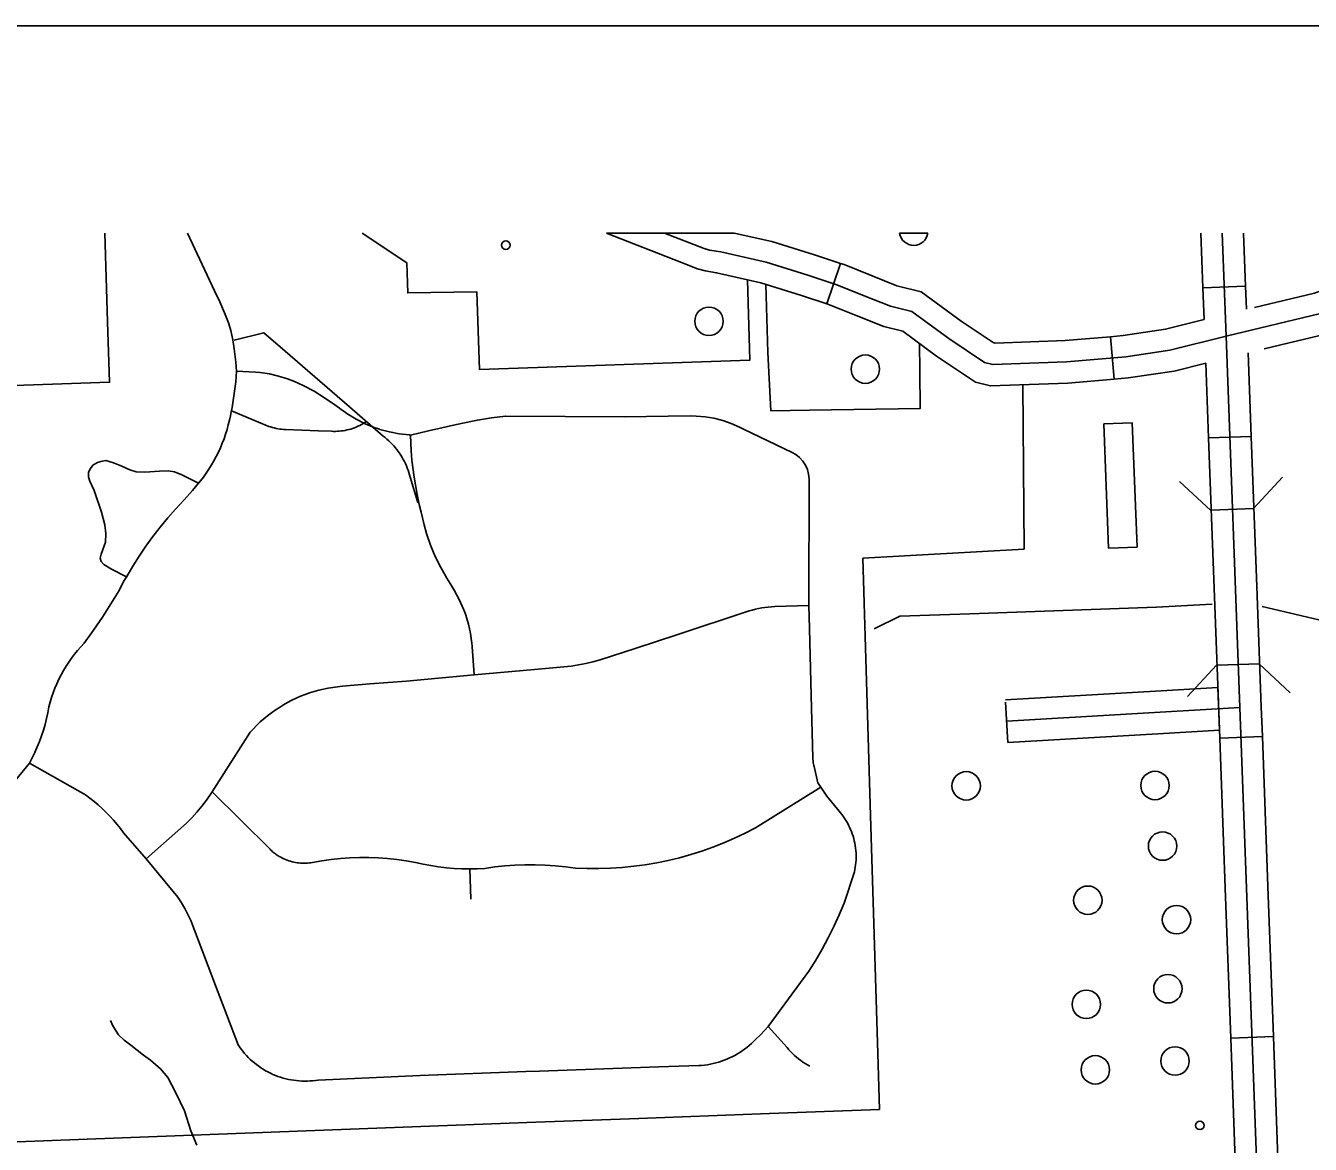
# Model space of a CAD drawing. Extents: x 309348 to 309445, y 336383 to 336484.
# Drawn here: x 309352.808 to 309353.712, y 336403.201 to 336403.988 of the extents above; entities that cross this region are included whole.
import ezdxf

# ---------------------------------------------------------------- set-up
doc = ezdxf.new("R2010")
doc.units = 0
doc.layers.add('R_Annotation', color=7, linetype='Continuous')
doc.layers.add('R_Border Notes', color=7, linetype='Continuous')

msp = doc.modelspace()

# ---------------------------------------------------------------- linework, layer by layer
at = {"layer": 'R_Annotation'}
for p, q in [((309353.21686, 336403.84183), (309353.26973, 336403.821)), ((309353.30662, 336403.84183), (309353.21686, 336403.84183)), ((309353.44297, 336403.84183), (309353.42313, 336403.84183)), ((309353.37195, 336403.79201), (309353.38145, 336403.82048)), ((309353.63647, 336403.80318), (309353.66646, 336403.80433)), ((309353.5715, 336403.76891), (309353.57408, 336403.73901)), ((309353.64044, 336403.69763), (309353.67043, 336403.69875)), ((309353.64233, 336403.64692), (309353.67232, 336403.64804)), ((309353.64641, 336403.53771), (309353.6764, 336403.53883)), ((309353.6481, 336403.49212), (309353.64699, 336403.52212)), ((309353.49766, 336403.51168), (309353.49932, 336403.48341)), ((309353.64832, 336403.48652), (309353.6783, 336403.48762)), ((309353.68606, 336403.27649), (309353.65607, 336403.27539))]:
    msp.add_line(p, q, dxfattribs=at)
for points in [[(309352.86403, 336403.84183), (309352.86594, 336403.77932), (309352.86724, 336403.7369), (309352.79371, 336403.73437), (309352.73344, 336403.7323), (309352.66517, 336403.72995), (309352.60348, 336403.72782), (309352.60205, 336403.77398), (309352.60086, 336403.8124), (309352.59995, 336403.84183)], [(309352.92995, 336403.6659), (309352.93123, 336403.66744), (309352.93331, 336403.67015), (309352.93531, 336403.67292), (309352.93721, 336403.67575), (309352.93902, 336403.67865), (309352.94074, 336403.6816), (309352.94235, 336403.68461), (309352.94387, 336403.68767), (309352.94529, 336403.69078), (309352.9466, 336403.69393), (309352.94781, 336403.69713), (309352.94892, 336403.70036), (309352.94992, 336403.70363), (309352.95081, 336403.70693), (309352.95159, 336403.71025), (309352.9523, 336403.71318), (309352.95292, 336403.71613), (309352.95344, 336403.71911), (309352.95609, 336403.73722), (309352.9566, 336403.74469), (309352.95615, 336403.75105), (309352.95505, 336403.76039), (309352.95401, 336403.76676), (309352.95262, 336403.77324), (309352.95091, 336403.77868), (309352.94804, 336403.78559), (309352.9448, 336403.7934), (309352.94099, 336403.8012), (309352.922, 336403.84183)], [(309353.31598, 336403.80891), (309353.31782, 336403.75242), (309353.12744, 336403.74587), (309353.12568, 336403.80042), (309353.07704, 336403.79969), (309353.07631, 336403.82091), (309353.0449, 336403.84183)], [(309353.4577, 336403.76754), (309353.43181, 336403.78663), (309353.41663, 336403.79041), (309353.3981, 336403.79767), (309353.37895, 336403.80549), (309353.35864, 336403.81227), (309353.32922, 336403.82128), (309353.29727, 336403.82857), (309353.28941, 336403.82985), (309353.28556, 336403.83089), (309353.2578, 336403.84183)], [(309353.38145, 336403.82048), (309353.36321, 336403.82657), (309353.33309, 336403.83579), (309353.30662, 336403.84183)], [(309353.80165, 336403.84183), (309353.7952, 336403.83523), (309353.77772, 336403.81531), (309353.76939, 336403.80527), (309353.76259, 336403.80093), (309353.74843, 336403.79563), (309353.71929, 336403.7852), (309353.65278, 336403.76938), (309353.61322, 336403.75946), (309353.58221, 336403.75477), (309353.54054, 336403.75118), (309353.48859, 336403.74931), (309353.48271, 336403.75084), (309353.4577, 336403.76754)], [(309353.63499, 336403.84183), (309353.63647, 336403.80318)], [(309353.65001, 336403.84183), (309353.65278, 336403.76938), (309353.66253, 336403.508)], [(309353.66646, 336403.80433), (309353.66503, 336403.84183)], [(309353.26973, 336403.821), (309353.26973, 336403.821), (309353.28083, 336403.81663), (309353.28623, 336403.81516), (309353.29439, 336403.81384), (309353.32535, 336403.80677), (309353.35407, 336403.79798), (309353.37195, 336403.79201)], [(309353.47839, 336403.77177), (309353.46632, 336403.77982), (309353.43833, 336403.80047), (309353.4212, 336403.80474), (309353.40368, 336403.8116), (309353.38417, 336403.81957), (309353.38145, 336403.82048)], [(309353.76242, 336403.82037), (309353.75934, 336403.81665), (309353.75585, 336403.81443), (309353.74327, 336403.80972), (309353.71502, 336403.79961), (309353.67269, 336403.78954)], [(309353.43718, 336403.76403), (309353.43735, 336403.74481), (309353.43759, 336403.71839), (309353.35968, 336403.71717), (309353.33243, 336403.71674), (309353.33044, 336403.75779), (309353.32897, 336403.80566)], [(309353.63647, 336403.80318), (309353.63732, 336403.78097)], [(309353.66708, 336403.7882), (309353.66646, 336403.80433)], [(309353.67963, 336403.76034), (309353.72357, 336403.7708), (309353.75358, 336403.78154), (309353.76933, 336403.78743), (309353.77944, 336403.79388), (309353.78551, 336403.8012)], [(309353.46173, 336403.74681), (309353.44907, 336403.75526), (309353.4253, 336403.77279), (309353.41207, 336403.77609), (309353.39253, 336403.78373), (309353.37373, 336403.79142), (309353.37195, 336403.79201)], [(309353.63732, 336403.78097), (309353.61026, 336403.77419), (309353.58044, 336403.76968), (309353.5715, 336403.76891)], [(309353.08407, 336403.65222), (309353.08406, 336403.65222), (309353.07867, 336403.67015), (309353.07826, 336403.67176), (309353.0778, 336403.67336), (309353.07728, 336403.67494), (309353.07672, 336403.6765), (309353.0761, 336403.67804), (309353.07543, 336403.67957), (309353.07471, 336403.68106), (309353.07395, 336403.68254), (309353.07312, 336403.684), (309353.07225, 336403.68544), (309353.07133, 336403.68684), (309353.07036, 336403.68822), (309353.06935, 336403.68956), (309353.06829, 336403.69086), (309353.06719, 336403.69213), (309353.06605, 336403.69336), (309353.06487, 336403.69456), (309353.06364, 336403.69571), (309353.06238, 336403.69682), (309353.06109, 336403.69789), (309353.05976, 336403.69891), (309353.03619, 336403.71944), (309352.99073, 336403.75871), (309352.97575, 336403.77165), (309352.95483, 336403.76635)], [(309353.5715, 336403.76891), (309353.53963, 336403.76616), (309353.49024, 336403.76439), (309353.48893, 336403.76473), (309353.47839, 336403.77177)], [(309353.67043, 336403.69875), (309353.66824, 336403.75763)], [(309352.9566, 336403.74469), (309352.96984, 336403.74389), (309352.97312, 336403.74362), (309352.97969, 336403.74269), (309352.98617, 336403.74123), (309352.99251, 336403.73925), (309352.99748, 336403.73729), (309353.00339, 336403.73458), (309353.01112, 336403.73052), (309353.01859, 336403.72599), (309353.02577, 336403.72102), (309353.02895, 336403.71861), (309353.02929, 336403.71834), (309353.03491, 336403.71432), (309353.04082, 336403.71076), (309353.04699, 336403.70766), (309353.05337, 336403.70506), (309353.05712, 336403.70379), (309353.05732, 336403.70372), (309353.06417, 336403.70187), (309353.07114, 336403.70055), (309353.0782, 336403.69975), (309353.07889, 336403.6997)], [(309353.57408, 336403.73901), (309353.54146, 336403.7362), (309353.48693, 336403.73424), (309353.47648, 336403.73696), (309353.46173, 336403.74681)], [(309353.57408, 336403.73901), (309353.58398, 336403.73986), (309353.61617, 336403.74473), (309353.63848, 336403.75032)], [(309353.63848, 336403.75032), (309353.64044, 336403.69763)], [(309353.5108, 336403.61952), (309353.50979, 336403.73506)], [(309353.04798, 336403.70917), (309353.04684, 336403.70842), (309353.04567, 336403.70772), (309353.04448, 336403.70705), (309353.04327, 336403.70643), (309353.04204, 336403.70585), (309353.04079, 336403.70531), (309353.03952, 336403.70481), (309353.03823, 336403.70435), (309353.03693, 336403.70394), (309353.03562, 336403.70358), (309353.0343, 336403.70326), (309353.03296, 336403.70299), (309353.03162, 336403.70276), (309353.03027, 336403.70257), (309353.02891, 336403.70244), (309353.02755, 336403.70235), (309353.02619, 336403.7023), (309353.02483, 336403.70231), (309353.02347, 336403.70235), (309353.01406, 336403.70271), (309352.991, 336403.7036), (309352.98967, 336403.70367), (309352.98835, 336403.70379), (309352.98703, 336403.70395), (309352.98572, 336403.70416), (309352.98442, 336403.70441), (309352.98312, 336403.7047), (309352.98184, 336403.70503), (309352.98056, 336403.70541), (309352.9793, 336403.70583), (309352.95313, 336403.71664)], [(309353.07889, 336403.6997), (309353.09166, 336403.70263), (309353.11139, 336403.70706), (309353.12262, 336403.7095), (309353.12604, 336403.7102), (309353.13591, 336403.71185), (309353.14585, 336403.71297), (309353.14618, 336403.713), (309353.22953, 336403.71257), (309353.27572, 336403.71315), (309353.2799, 336403.71309), (309353.28624, 336403.71256), (309353.29251, 336403.71149), (309353.29867, 336403.7099), (309353.30468, 336403.7078), (309353.31049, 336403.70521), (309353.31323, 336403.70377), (309353.3475, 336403.68738), (309353.35002, 336403.68595), (309353.35268, 336403.68387), (309353.35497, 336403.68138), (309353.35683, 336403.67856), (309353.35822, 336403.67548), (309353.35909, 336403.67222), (309353.35943, 336403.66893), (309353.35956, 336403.63635), (309353.35927, 336403.61295)], [(309353.12386, 336403.53097), (309353.1224, 336403.55099), (309353.12221, 336403.55327), (309353.12128, 336403.55998), (309353.11982, 336403.5666), (309353.11785, 336403.57308), (309353.11735, 336403.57449), (309353.11627, 336403.57731), (309353.11328, 336403.58405), (309353.10982, 336403.59056), (309353.10686, 336403.59535), (309353.1045, 336403.59908), (309353.10024, 336403.60656), (309353.09646, 336403.61429), (309353.09317, 336403.62224), (309353.09037, 336403.63037), (309353.08864, 336403.63644), (309353.0864, 336403.6454), (309353.08515, 336403.6508), (309353.08363, 336403.65799), (309353.08154, 336403.67), (309353.07996, 336403.6821), (309353.07935, 336403.68849), (309353.07889, 336403.6997)], [(309353.64044, 336403.69763), (309353.64438, 336403.59207)], [(309353.67043, 336403.69875), (309353.67437, 336403.59319)], [(309352.92995, 336403.6659), (309352.91821, 336403.67182), (309352.91304, 336403.67381), (309352.90852, 336403.67447), (309352.90242, 336403.67421), (309352.8922, 336403.67354), (309352.88609, 336403.67381), (309352.88144, 336403.67527), (309352.87587, 336403.67779), (309352.87003, 336403.68005), (309352.86472, 336403.68178), (309352.86219, 336403.68138), (309352.85874, 336403.68032), (309352.85556, 336403.67846), (309352.8533, 336403.67554), (309352.8525, 336403.67341), (309352.8525, 336403.67036), (309352.8533, 336403.6673), (309352.85635, 336403.6608), (309352.86153, 336403.64553), (309352.86392, 336403.63663), (309352.86472, 336403.63039), (309352.86445, 336403.62429), (309352.8614, 336403.61579), (309352.86073, 336403.61313), (309352.86126, 336403.61074), (309352.86326, 336403.60862), (309352.86857, 336403.6053), (309352.87928, 336403.59994)], [(309353.69239, 336403.67009), (309353.67209, 336403.64799)], [(309352.87711, 336403.59674), (309352.8794, 336403.60014), (309352.88366, 336403.60738), (309352.88815, 336403.61447), (309352.89285, 336403.62143), (309352.89778, 336403.62823), (309352.90291, 336403.63487), (309352.90825, 336403.64135), (309352.91378, 336403.64766), (309352.91981, 336403.65407), (309352.92563, 336403.66066), (309352.92995, 336403.6659)], [(309353.64211, 336403.64671), (309353.62001, 336403.66701)], [(309353.39723, 336403.61306), (309353.5108, 336403.61952)], [(309353.35917, 336403.57977), (309353.35927, 336403.61295)], [(309353.39723, 336403.61306), (309353.40265, 336403.43206), (309353.40767, 336403.26451), (309353.40884, 336403.22531)], [(309352.81098, 336403.46893), (309352.81293, 336403.47264), (309352.81476, 336403.47642), (309352.81646, 336403.48025), (309352.81803, 336403.48414), (309352.81947, 336403.48809), (309352.82077, 336403.49208), (309352.82193, 336403.49611), (309352.82295, 336403.50018), (309352.82384, 336403.50428), (309352.82459, 336403.50841), (309352.82548, 336403.51176), (309352.82649, 336403.51507), (309352.82762, 336403.51834), (309352.82885, 336403.52157), (309352.8302, 336403.52476), (309352.83166, 336403.5279), (309352.83323, 336403.53099), (309352.8349, 336403.53402), (309352.83668, 336403.53699), (309352.83855, 336403.53989), (309352.84053, 336403.54273), (309352.84261, 336403.5455), (309352.84478, 336403.54819), (309352.84704, 336403.55081), (309352.84939, 336403.55335), (309352.85598, 336403.56232), (309352.86228, 336403.57149), (309352.86828, 336403.58086), (309352.87399, 336403.59041), (309352.87711, 336403.59674)], [(309353.64438, 336403.59207), (309353.64832, 336403.48652)], [(309353.67437, 336403.59319), (309353.67753, 336403.50855), (309353.6783, 336403.48762)], [(309353.23709, 336403.54954), (309353.26716, 336403.55937), (309353.31504, 336403.57522), (309353.31722, 336403.57594), (309353.31941, 336403.57658), (309353.32163, 336403.57716), (309353.32386, 336403.57766), (309353.32611, 336403.57808), (309353.32837, 336403.57843), (309353.33064, 336403.57871), (309353.33292, 336403.57891), (309353.33521, 336403.57904), (309353.35917, 336403.57977)], [(309353.36771, 336403.45186), (309353.36566, 336403.45494), (309353.36294, 336403.46647), (309353.36273, 336403.46733), (309353.36255, 336403.4682), (309353.36239, 336403.46907), (309353.36227, 336403.46995), (309353.36218, 336403.47083), (309353.36211, 336403.47171), (309353.36208, 336403.4726), (309353.3609, 336403.51643), (309353.3597, 336403.56349), (309353.35917, 336403.57977)], [(309353.40511, 336403.56328), (309353.42318, 336403.57232), (309353.47261, 336403.57392), (309353.60387, 336403.5787), (309353.6429, 336403.58073)], [(309353.67815, 336403.57901), (309353.71812, 336403.56966)], [(309353.12386, 336403.53097), (309353.1663, 336403.53483), (309353.19201, 336403.5372), (309353.19715, 336403.53802), (309353.20227, 336403.53901), (309353.20734, 336403.54016), (309353.21238, 336403.54147), (309353.23709, 336403.54954)], [(309353.62555, 336403.5157), (309353.64597, 336403.53769)], [(309353.67596, 336403.53881), (309353.69795, 336403.5184)], [(309353.01774, 336403.52096), (309353.02105, 336403.52163), (309353.02438, 336403.52219), (309353.02772, 336403.52263), (309353.03108, 336403.52295), (309353.05046, 336403.52478), (309353.07619, 336403.52663), (309353.12386, 336403.53097)], [(309352.93936, 336403.44865), (309352.96624, 336403.49063), (309352.96852, 336403.49312), (309352.97089, 336403.49553), (309352.97334, 336403.49785), (309352.97587, 336403.50009), (309352.97847, 336403.50224), (309352.98115, 336403.50429), (309352.9839, 336403.50625), (309352.98672, 336403.50811), (309352.9896, 336403.50988), (309352.99253, 336403.51154), (309352.99553, 336403.5131), (309352.99857, 336403.51455), (309353.00167, 336403.5159), (309353.00481, 336403.51713), (309353.00799, 336403.51826), (309353.01121, 336403.51927), (309353.01446, 336403.52017), (309353.01774, 336403.52096)], [(309353.60302, 336403.51954), (309353.49765, 336403.51337)], [(309353.64699, 336403.52212), (309353.60302, 336403.51954)], [(309353.49844, 336403.49839), (309353.66253, 336403.508)], [(309353.66253, 336403.508), (309353.68216, 336402.97412)], [(309353.49932, 336403.48341), (309353.60477, 336403.48958)], [(309353.60477, 336403.48958), (309353.6481, 336403.49212)], [(309353.64831, 336403.48652), (309353.65219, 336403.38095)], [(309353.6783, 336403.48762), (309353.68218, 336403.38206)], [(309352.80139, 336403.45709), (309352.81098, 336403.46893)], [(309352.81098, 336403.46893), (309352.85044, 336403.44652), (309352.85349, 336403.44426), (309352.85646, 336403.44189), (309352.85935, 336403.43944), (309352.86217, 336403.43688), (309352.8649, 336403.43424), (309352.86754, 336403.43152), (309352.87009, 336403.42871), (309352.87256, 336403.42582), (309352.87492, 336403.42285), (309352.8772, 336403.4198), (309352.8931, 336403.40167)], [(309352.8931, 336403.40167), (309352.92143, 336403.42657), (309352.92516, 336403.43043), (309352.92874, 336403.43443), (309352.93219, 336403.43855), (309352.93548, 336403.44278), (309352.93936, 336403.44865)], [(309352.93936, 336403.44865), (309352.98026, 336403.40829), (309352.98082, 336403.4077), (309352.98141, 336403.40712), (309352.98201, 336403.40657), (309352.98263, 336403.40603), (309352.98327, 336403.40552), (309352.98392, 336403.40503), (309352.98459, 336403.40456), (309352.98528, 336403.40412), (309352.98599, 336403.4037), (309352.9867, 336403.4033), (309352.98777, 336403.4027), (309352.98885, 336403.40214), (309352.98996, 336403.40161), (309352.99108, 336403.40112), (309352.99222, 336403.40067), (309352.99337, 336403.40026), (309352.99454, 336403.39989), (309352.99571, 336403.39956), (309352.9969, 336403.39927), (309352.9981, 336403.39902), (309352.99931, 336403.39881), (309353.00052, 336403.39865)], [(309353.27934, 336403.40552), (309353.28405, 336403.40701), (309353.2918, 336403.40975), (309353.29945, 336403.41275), (309353.30699, 336403.41602), (309353.31442, 336403.41954), (309353.32172, 336403.42332), (309353.36771, 336403.45186)], [(309353.33073, 336403.28358), (309353.35931, 336403.32259), (309353.36411, 336403.3302), (309353.36865, 336403.33796), (309353.37293, 336403.34588), (309353.37693, 336403.35394), (309353.38066, 336403.36213), (309353.3841, 336403.37044), (309353.39131, 336403.39234), (309353.39166, 336403.394), (309353.39194, 336403.39568), (309353.39217, 336403.39736), (309353.39234, 336403.39905), (309353.39245, 336403.40074), (309353.3925, 336403.40244), (309353.39249, 336403.40414), (309353.39242, 336403.40583), (309353.3923, 336403.40752), (309353.39211, 336403.40921), (309353.39187, 336403.41089), (309353.39157, 336403.41256), (309353.39121, 336403.41422), (309353.3908, 336403.41587), (309353.39032, 336403.4175), (309353.3898, 336403.41911), (309353.38921, 336403.4207), (309353.38857, 336403.42227), (309353.38788, 336403.42382), (309353.38714, 336403.42535), (309353.38634, 336403.42684), (309353.38549, 336403.42831), (309353.38459, 336403.42975), (309353.38364, 336403.43116), (309353.38264, 336403.43253), (309353.3816, 336403.43387), (309353.38051, 336403.43517), (309353.37179, 336403.44573), (309353.36771, 336403.45186)], [(309352.8931, 336403.40167), (309352.91535, 336403.37465), (309352.91784, 336403.37066), (309352.92021, 336403.36659), (309352.92245, 336403.36246), (309352.92457, 336403.35825), (309352.94189, 336403.31246), (309352.95768, 336403.27079), (309352.95875, 336403.2692), (309352.95988, 336403.26764)], [(309353.00052, 336403.39865), (309353.00172, 336403.39856), (309353.00292, 336403.39851), (309353.00413, 336403.39849), (309353.00533, 336403.39852), (309353.00654, 336403.39858), (309353.00774, 336403.39868), (309353.00893, 336403.39882), (309353.01012, 336403.399), (309353.01665, 336403.40015), (309353.02321, 336403.40108), (309353.02981, 336403.40178), (309353.03642, 336403.40224), (309353.04304, 336403.40247), (309353.04967, 336403.40246), (309353.05629, 336403.40223), (309353.0629, 336403.40176), (309353.0695, 336403.40106), (309353.07606, 336403.40012), (309353.08258, 336403.39896), (309353.08795, 336403.39777), (309353.09334, 336403.39676), (309353.09877, 336403.39594), (309353.10423, 336403.3953), (309353.1097, 336403.39485), (309353.11519, 336403.39458), (309353.12068, 336403.3945)], [(309353.12068, 336403.3945), (309353.12595, 336403.3946), (309353.13122, 336403.39487), (309353.13826, 336403.39587), (309353.14534, 336403.39662), (309353.15243, 336403.39713), (309353.15954, 336403.3974), (309353.16666, 336403.39742), (309353.17377, 336403.3972), (309353.18087, 336403.39673), (309353.18795, 336403.39602), (309353.195, 336403.39506), (309353.20321, 336403.39474), (309353.21143, 336403.39471), (309353.21964, 336403.39496), (309353.22784, 336403.39549), (309353.23602, 336403.3963), (309353.24416, 336403.39739), (309353.25226, 336403.39876), (309353.26031, 336403.40041), (309353.2683, 336403.40234), (309353.27621, 336403.40454), (309353.27934, 336403.40552)], [(309353.12144, 336403.37323), (309353.12068, 336403.3945)], [(309353.65219, 336403.38095), (309353.65607, 336403.27539)], [(309353.68218, 336403.38206), (309353.68606, 336403.27649)], [(309352.868, 336403.28785), (309352.86957, 336403.28405), (309352.87364, 336403.2778), (309352.8776, 336403.27395), (309352.88235, 336403.27054), (309352.89126, 336403.26349), (309352.89602, 336403.25987), (309352.90308, 336403.25375), (309352.90834, 336403.24774), (309352.91401, 336403.23695), (309352.91994, 336403.22435), (309352.92454, 336403.2103), (309352.92877, 336403.20004)], [(309353.16017, 336403.25188), (309353.16973, 336403.25223), (309353.25373, 336403.25524), (309353.28179, 336403.25611), (309353.28383, 336403.25625), (309353.28587, 336403.25646), (309353.28789, 336403.25674), (309353.28991, 336403.25709), (309353.29191, 336403.25752), (309353.2939, 336403.258), (309353.29587, 336403.25856), (309353.29782, 336403.25919), (309353.29974, 336403.25988), (309353.30164, 336403.26063), (309353.30352, 336403.26146), (309353.30536, 336403.26234), (309353.30718, 336403.26329), (309353.30896, 336403.2643), (309353.3107, 336403.26537), (309353.31241, 336403.2665), (309353.31408, 336403.26769), (309353.3157, 336403.26893), (309353.31728, 336403.27023), (309353.31882, 336403.27158), (309353.32031, 336403.27299), (309353.32175, 336403.27444), (309353.32534, 336403.2777), (309353.33073, 336403.28358)], [(309353.35989, 336403.2556), (309353.35824, 336403.25653), (309353.35663, 336403.25752), (309353.35506, 336403.25857), (309353.35352, 336403.25966), (309353.35202, 336403.26081), (309353.35055, 336403.26201), (309353.34914, 336403.26326), (309353.34776, 336403.26456), (309353.34643, 336403.2659), (309353.34514, 336403.26729), (309353.34391, 336403.26872), (309353.33073, 336403.28358)], [(309353.65607, 336403.27539), (309353.65995, 336403.16983)], [(309353.68994, 336403.17093), (309353.68606, 336403.27649)], [(309352.95988, 336403.26764), (309352.96106, 336403.26613), (309352.96229, 336403.26465), (309352.96357, 336403.26322), (309352.9649, 336403.26183), (309352.96628, 336403.26049), (309352.9677, 336403.2592), (309352.96916, 336403.25796), (309352.97066, 336403.25676), (309352.97221, 336403.25562), (309352.97379, 336403.25453), (309352.97541, 336403.2535), (309352.97706, 336403.25252), (309352.97874, 336403.2516), (309352.98046, 336403.25074), (309352.9822, 336403.24993), (309352.98397, 336403.24919), (309352.98576, 336403.24851), (309352.98758, 336403.24789), (309352.98942, 336403.24733), (309352.99127, 336403.24683), (309352.99314, 336403.2464), (309352.99502, 336403.24603), (309352.99692, 336403.24573), (309352.99882, 336403.24549), (309353.00073, 336403.24531), (309353.00265, 336403.2452), (309353.00457, 336403.24516), (309353.00648, 336403.24518), (309353.0084, 336403.24527), (309353.01031, 336403.24542), (309353.01222, 336403.24564), (309353.01412, 336403.24593), (309353.08582, 336403.24914), (309353.16017, 336403.25188)], [(309352.09669, 336403.17905), (309352.32707, 336403.18595), (309352.44482, 336403.18948), (309352.61783, 336403.19467), (309352.67947, 336403.19726), (309352.77746, 336403.20142), (309352.89466, 336403.20604), (309353.02403, 336403.21089), (309353.16724, 336403.21625), (309353.23971, 336403.21897), (309353.32516, 336403.22217), (309353.40884, 336403.22531)]]:
    msp.add_lwpolyline(points, dxfattribs=at)
msp.add_lwpolyline([(309353.56681, 336403.70753), (309353.58681, 336403.70829), (309353.59015, 336403.62083), (309353.57016, 336403.62006)], close=True, dxfattribs=at)
for centre, radius in [((309353.14609, 336403.83334), 0.003), ((309353.28898, 336403.77975), 0.01), ((309353.39895, 336403.74608), 0.01), ((309353.46995, 336403.45289), 0.01), ((309353.60275, 336403.45314), 0.01), ((309353.60811, 336403.41051), 0.01), ((309353.55554, 336403.37244), 0.01), ((309353.61793, 336403.35874), 0.01), ((309353.61185, 336403.31016), 0.01), ((309353.55443, 336403.29917), 0.01), ((309353.61689, 336403.25929), 0.01), ((309353.5608, 336403.25313), 0.01), ((309353.63434, 336403.21405), 0.003)]:
    msp.add_circle(centre, radius, dxfattribs=at)
msp.add_arc((309353.43305, 336403.84315), 0.01, 187.57974, 352.42026, dxfattribs=at)
at = {"layer": 'R_Border Notes'}
msp.add_line((309347.66068, 336403.98769), (309356.36406, 336403.98769), dxfattribs=at)

doc.saveas('drawing.dxf')
